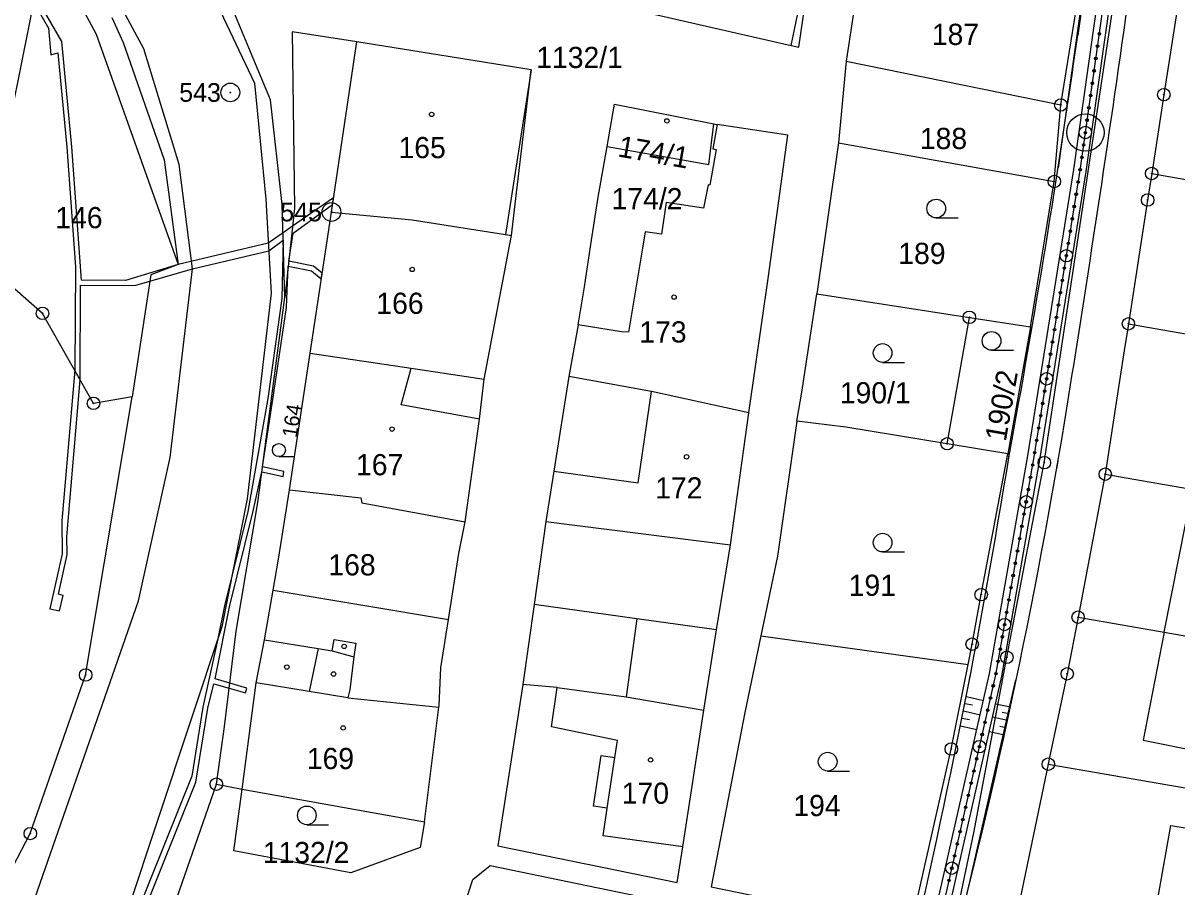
# Model space of a CAD drawing. Extents: x -548552 to -543113, y -1131925 to -1123599.
# Drawn here: x -547684.2 to -547591.7, y -1128652.9 to -1128583.6 of the extents above; entities that cross this region are included whole.
import ezdxf

# ---------------------------------------------------------------- set-up
doc = ezdxf.new("R2010")
doc.units = 0
for name, color, linetype in [('Hranice parcel', 7, 'Continuous'), ('HRANY', 7, 'Continuous'), ('Parcelní čísla', 7, 'Continuous'), ('Profile', 7, 'Continuous'), ('PROFILY NÁVRH', 7, 'Continuous'), ('STANIČENÍ', 7, 'Continuous'), ('SVAHY', 7, 'Continuous'), ('Vnitřní kresba', 7, 'Continuous'), ('Věcná břemena k části', 7, 'Continuous'), ('Značky bodu BP', 7, 'Continuous'), ('Značky budov', 7, 'Continuous'), ('Značky kultur', 7, 'Continuous')]:
    doc.layers.add(name, color=color, linetype=linetype)

msp = doc.modelspace()

# ---------------------------------------------------------------- linework, layer by layer
at = {"layer": 'Hranice parcel'}
for p, q in [((-547616.58, -1128575.827), (-547618.21, -1128586.627)), ((-547600.98, -1128590.147), (-547599.23, -1128579.187)), ((-547659.51, -1128598.737), (-547657.47, -1128585.087)), ((-547618.21, -1128586.627), (-547618.82, -1128593.177)), ((-547618.21, -1128586.627), (-547600.98, -1128590.147)), ((-547601.51, -1128596.287), (-547600.98, -1128590.147)), ((-547628.82, -1128591.677), (-547628.55, -1128591.717)), ((-547618.82, -1128593.177), (-547620.55, -1128605.297)), ((-547618.82, -1128593.177), (-547601.51, -1128596.287)), ((-547593.69, -1128595.647), (-547559.52, -1128601.647)), ((-547603.43, -1128607.937), (-547601.51, -1128596.287)), ((-547661.22, -1128610.057), (-547659.51, -1128598.737)), ((-547647.25, -1128612.137), (-547645.07, -1128600.627)), ((-547620.55, -1128605.297), (-547608.32, -1128607.187)), ((-547639.72, -1128607.777), (-547640.45, -1128611.937)), ((-547610.11, -1128617.327), (-547608.32, -1128607.187)), ((-547608.32, -1128607.187), (-547603.43, -1128607.937)), ((-547603.43, -1128607.937), (-547605.23, -1128618.127)), ((-547595.56, -1128607.707), (-547589.15, -1128608.827)), ((-547662.88, -1128621.027), (-547661.22, -1128610.057)), ((-547627.5, -1128625.427), (-547626.01, -1128614.837)), ((-547622.17, -1128615.507), (-547623.71, -1128626.337)), ((-547605.23, -1128618.127), (-547610.11, -1128617.327)), ((-547597.42, -1128619.767), (-547599.6, -1128631.237)), ((-547597.42, -1128619.767), (-547553.66, -1128627.447)), ((-547628.6, -1128632.257), (-547627.5, -1128625.427)), ((-547623.71, -1128626.337), (-547625.05, -1128632.747)), ((-547664.18, -1128629.067), (-547650.12, -1128631.437)), ((-547635.01, -1128631.367), (-547643.25, -1128630.227)), ((-547628.6, -1128632.257), (-547635.01, -1128631.367)), ((-547599.6, -1128631.237), (-547592.69, -1128632.447)), ((-547629.63, -1128638.697), (-547628.6, -1128632.257)), ((-547625.05, -1128632.747), (-547626.34, -1128638.877)), ((-547625.05, -1128632.747), (-547608.43, -1128635.047)), ((-547608.43, -1128635.047), (-547608.1, -1128633.407)), ((-547609.77, -1128641.817), (-547608.43, -1128635.047)), ((-547613.02, -1128656.157), (-547609.77, -1128641.817)), ((-547601.99, -1128643.027), (-547604.59, -1128655.407)), ((-547668.74, -1128644.637), (-547666.67, -1128645.047)), ((-547666.67, -1128645.047), (-547652.05, -1128647.657))]:
    msp.add_line(p, q, dxfattribs=at)
for points in [[(-547661.19, -1128917.697), (-547662.18, -1128906.207), (-547607.96, -1128648.527), (-547605.32, -1128634.457), (-547602.31, -1128618.847), (-547594.66, -1128568.217), (-547592.34, -1128552.167)], [(-547663.25, -1128605.597), (-547663.45, -1128598.127), (-547664.41, -1128589.737), (-547667.74, -1128581.697), (-547671.21, -1128576.367), (-547680.277, -1128566.217)], [(-547660.3, -1128565.647), (-547662.81, -1128576.717), (-547658.86, -1128577.397), (-547656.44, -1128577.837), (-547642.67, -1128580.727), (-547635.51, -1128582.457), (-547633.41, -1128582.927), (-547622.61, -1128585.367), (-547622.01, -1128585.507), (-547620.63, -1128576.167), (-547620.4, -1128574.767)], [(-547682.58, -1128577.704), (-547680.98, -1128579.637), (-547678.39, -1128584.467), (-547671.8, -1128602.947), (-547673.99, -1128603.787), (-547675.49, -1128613.557)], [(-547591.02, -1128578.357), (-547592.72, -1128589.327), (-547593.69, -1128595.647)], [(-547657.47, -1128585.087), (-547662.66, -1128584.277), (-547662.46, -1128598.427), (-547663.25, -1128605.597)], [(-547645.07, -1128600.627), (-547644.65, -1128597.187), (-547643.48, -1128587.327), (-547657.47, -1128585.087)], [(-547637.39, -1128593.487), (-547636.8, -1128590.097), (-547628.82, -1128591.677)], [(-547628.55, -1128591.717), (-547628.91, -1128593.667), (-547628.63, -1128593.717), (-547629.16, -1128596.577), (-547629.28, -1128596.557), (-547629.65, -1128598.417), (-547632.65, -1128597.967), (-547633.03, -1128600.517), (-547634.33, -1128600.317), (-547634.62, -1128602.117), (-547635.67, -1128608.387), (-547636.24, -1128608.337), (-547639.72, -1128607.777)], [(-547637.39, -1128593.487), (-547629.24, -1128594.917), (-547628.82, -1128591.677)], [(-547626.01, -1128614.837), (-547624.44, -1128603.877), (-547622.89, -1128592.577), (-547628.55, -1128591.717)], [(-547639.72, -1128607.777), (-547639.19, -1128604.727), (-547638.65, -1128600.997), (-547638.1, -1128597.547), (-547637.39, -1128593.487)], [(-547593.69, -1128595.647), (-547594.02, -1128597.777), (-547595.56, -1128607.707)], [(-547659.51, -1128598.737), (-547653.04, -1128599.357), (-547645.55, -1128600.547), (-547645.07, -1128600.627)], [(-547675.49, -1128613.557), (-547678.6, -1128614.087), (-547682.69, -1128606.867), (-547686.27, -1128603.737)], [(-547668.74, -1128644.637), (-547668.09, -1128640.007), (-547667.14, -1128632.357), (-547665.41, -1128622.027), (-547663.25, -1128605.597)], [(-547622.17, -1128615.507), (-547621.76, -1128613.187), (-547620.55, -1128605.297)], [(-547595.56, -1128607.707), (-547595.63, -1128608.207), (-547595.89, -1128609.857), (-547597.42, -1128619.767)], [(-547661.22, -1128610.057), (-547653.11, -1128611.267), (-547647.25, -1128612.137)], [(-547648.78, -1128623.587), (-547647.63, -1128615.357), (-547647.25, -1128612.137)], [(-547640.45, -1128611.937), (-547641.67, -1128619.527), (-547642.3, -1128623.557), (-547643.25, -1128630.227)], [(-547626.01, -1128614.837), (-547633.83, -1128613.127), (-547640.45, -1128611.937)], [(-547704.47, -1128688.487), (-547683.67, -1128648.597), (-547679.23, -1128635.877), (-547675.49, -1128613.557)], [(-547610.11, -1128617.327), (-547618.23, -1128615.997), (-547622.17, -1128615.507)], [(-547608.1, -1128633.407), (-547607.38, -1128629.427), (-547605.23, -1128618.127)], [(-547664.18, -1128629.067), (-547663.75, -1128626.577), (-547662.88, -1128621.027)], [(-547662.88, -1128621.027), (-547657.14, -1128621.657), (-547657.08, -1128622.067), (-547648.78, -1128623.587)], [(-547650.12, -1128631.437), (-547649.28, -1128626.127), (-547648.78, -1128623.587)], [(-547592.69, -1128632.447), (-547590.92, -1128623.527), (-547578.37, -1128625.787), (-547579.46, -1128631.507), (-547572.44, -1128632.767), (-547572.97, -1128635.897)], [(-547666.67, -1128645.047), (-547665.54, -1128636.507), (-547664.87, -1128633.067), (-547664.18, -1128629.067)], [(-547643.25, -1128630.227), (-547644.16, -1128636.627), (-547646.17, -1128649.577), (-547631.77, -1128652.527), (-547631.3, -1128649.657), (-547629.63, -1128638.697)], [(-547652.05, -1128647.657), (-547650.88, -1128638.457), (-547650.86, -1128638.327), (-547650.73, -1128635.307), (-547650.12, -1128631.437)], [(-547599.6, -1128631.237), (-547600.47, -1128635.787), (-547601.91, -1128642.637), (-547601.99, -1128643.027)], [(-547592.69, -1128632.447), (-547580.1, -1128634.647), (-547572.97, -1128635.897)], [(-547626.34, -1128638.877), (-547629.05, -1128652.857), (-547613.02, -1128656.157)], [(-547601.99, -1128643.027), (-547572.43, -1128648.147), (-547572.36, -1128647.807)], [(-547686.82, -1128684.397), (-547682.26, -1128675.387), (-547678.48, -1128668.137), (-547674.14, -1128659.587), (-547672.78, -1128656.237), (-547668.74, -1128644.637)], [(-547652.05, -1128647.657), (-547652.39, -1128649.707), (-547657.95, -1128651.737), (-547667.35, -1128649.977), (-547666.67, -1128645.047)], [(-547579.29, -1128654.267), (-547580.08, -1128659.317), (-547583.18, -1128658.827), (-547593.79, -1128657.157), (-547592.16, -1128647.957), (-547588.56, -1128648.527), (-547588.27, -1128647.177), (-547581.52, -1128648.237), (-547582.39, -1128653.787), (-547579.29, -1128654.267)], [(-547649.99, -1128660.697), (-547649.31, -1128655.797), (-547648.16, -1128652.287), (-547646.78, -1128651.157), (-547629.44, -1128654.747)]]:
    msp.add_lwpolyline(points, dxfattribs=at)
at = {"layer": 'HRANY'}
msp.add_line((-547596.072, -1128558.919), (-547601.202, -1128595.189), dxfattribs=at)
msp.add_lwpolyline([(-547610.419, -1128663.121), (-547610.343, -1128661.654), (-547610.337, -1128661.497), (-547604.59, -1128636.265)], dxfattribs=at)
at = {"layer": 'Profile'}
msp.add_line((-547679.531, -1128562.492), (-547702.639, -1128677.775), dxfattribs=at)
msp.add_line((-547679.531, -1128562.492), (-547702.639, -1128677.775), dxfattribs=at)
at = {"layer": 'PROFILY NÁVRH'}
for p, q in [((-547595.225, -1128553.354), (-547599.627, -1128584.556)), ((-547599.938, -1128595.326), (-547594.874, -1128559.473)), ((-547598.949, -1128595.475), (-547593.884, -1128559.613)), ((-547603.623, -1128618.294), (-547599.938, -1128595.326)), ((-547602.637, -1128618.46), (-547598.949, -1128595.475)), ((-547597.643, -1128596.05), (-547597.593, -1128595.738)), ((-547606.698, -1128635.768), (-547603.623, -1128618.294)), ((-547605.717, -1128635.966), (-547602.637, -1128618.46)), ((-547612.465, -1128661.14), (-547606.698, -1128635.768)), ((-547611.489, -1128661.361), (-547605.717, -1128635.966))]:
    msp.add_line(p, q, dxfattribs=at)
for centre, radius, start, end in [((-549162.533, -1128362.403), 1582.239, 350.851662, 352.056995), ((-548380.241, -1128474.414), 788.346, 349.483476, 351.968801), ((-548066.744, -1128538.868), 472.332, 344.90957, 350.85166), ((-548174.132, -1128526.851), 576.297, 346.536074, 350.86921)]:
    msp.add_arc(centre, radius, start, end, dxfattribs=at)
at = {"layer": 'STANIČENÍ'}
for p, q in [((-547599.443, -1128595.401), (-547594.379, -1128559.543)), ((-547601.197, -1128595.16), (-547601.149, -1128594.818)), ((-547603.13, -1128618.377), (-547599.443, -1128595.401)), ((-547605.189, -1128618.595), (-547605.09, -1128618.032)), ((-547606.208, -1128635.867), (-547603.13, -1128618.377)), ((-547601.3, -1128619.344), (-547601.19, -1128618.718)), ((-547608.306, -1128636.163), (-547608.183, -1128635.623)), ((-547611.977, -1128661.251), (-547606.208, -1128635.867)), ((-547604.709, -1128636.944), (-547604.609, -1128636.503))]:
    msp.add_line(p, q, dxfattribs=at)
for centre, radius in [((-547597.896, -1128584.442), 0.1), ((-547598.036, -1128585.433), 0.1), ((-547598.175, -1128586.423), 0.1), ((-547598.315, -1128587.413), 0.1), ((-547598.455, -1128588.403), 0.1), ((-547598.595, -1128589.393), 0.1), ((-547598.735, -1128590.383), 0.1), ((-547599.014, -1128592.364), 1.5), ((-547598.875, -1128591.373), 0.1), ((-547599.014, -1128592.364), 0.5), ((-547599.014, -1128592.364), 0.1), ((-547599.154, -1128593.354), 0.1), ((-547599.294, -1128594.344), 0.1), ((-547599.434, -1128595.334), 0.1), ((-547599.591, -1128596.322), 0.1), ((-547599.75, -1128597.309), 0.1), ((-547599.908, -1128598.296), 0.1), ((-547600.066, -1128599.284), 0.1), ((-547600.225, -1128600.271), 0.1), ((-547600.383, -1128601.258), 0.1), ((-547600.542, -1128602.246), 0.5), ((-547600.542, -1128602.246), 0.1), ((-547600.7, -1128603.233), 0.1), ((-547600.859, -1128604.22), 0.1), ((-547601.017, -1128605.208), 0.1), ((-547601.175, -1128606.195), 0.1), ((-547601.334, -1128607.182), 0.1), ((-547601.492, -1128608.17), 0.1), ((-547601.651, -1128609.157), 0.1), ((-547601.809, -1128610.144), 0.1), ((-547602.126, -1128612.119), 0.5), ((-547601.968, -1128611.132), 0.1), ((-547602.126, -1128612.119), 0.1), ((-547602.284, -1128613.106), 0.1), ((-547602.443, -1128614.094), 0.1), ((-547602.601, -1128615.081), 0.1), ((-547602.76, -1128616.068), 0.1), ((-547602.918, -1128617.056), 0.1), ((-547603.077, -1128618.043), 0.1), ((-547603.245, -1128619.029), 0.1), ((-547603.418, -1128620.014), 0.1), ((-547603.591, -1128620.999), 0.1), ((-547603.765, -1128621.983), 0.5), ((-547603.765, -1128621.983), 0.1), ((-547603.938, -1128622.968), 0.1), ((-547604.111, -1128623.953), 0.1), ((-547604.285, -1128624.938), 0.1), ((-547604.458, -1128625.923), 0.1), ((-547604.631, -1128626.908), 0.1), ((-547604.805, -1128627.893), 0.1), ((-547604.978, -1128628.877), 0.1), ((-547605.151, -1128629.862), 0.1), ((-547605.324, -1128630.847), 0.1), ((-547605.498, -1128631.832), 0.5), ((-547605.498, -1128631.832), 0.1), ((-547605.671, -1128632.817), 0.1), ((-547605.844, -1128633.802), 0.1), ((-547606.018, -1128634.787), 0.1), ((-547606.191, -1128635.771), 0.1), ((-547606.408, -1128636.748), 0.1), ((-547606.63, -1128637.723), 0.1), ((-547606.851, -1128638.698), 0.1), ((-547607.073, -1128639.673), 0.1), ((-547607.516, -1128641.623), 0.5), ((-547607.294, -1128640.648), 0.1), ((-547607.516, -1128641.623), 0.1), ((-547607.738, -1128642.598), 0.1), ((-547607.959, -1128643.573), 0.1), ((-547608.181, -1128644.548), 0.1), ((-547608.403, -1128645.523), 0.1), ((-547608.624, -1128646.498), 0.1), ((-547608.846, -1128647.474), 0.1), ((-547609.067, -1128648.449), 0.1), ((-547609.289, -1128649.424), 0.1), ((-547609.511, -1128650.399), 0.1), ((-547609.732, -1128651.374), 0.5), ((-547609.732, -1128651.374), 0.1), ((-547609.954, -1128652.349), 0.1)]:
    msp.add_circle(centre, radius, dxfattribs=at)
at = {"layer": 'SVAHY'}
for p, q in [((-547608.561, -1128637.604), (-547607.186, -1128637.917)), ((-547608.059, -1128638.309), (-547608.692, -1128638.185)), ((-547606.23, -1128638.182), (-547605.027, -1128638.442)), ((-547608.314, -1128639.478), (-547608.924, -1128639.357)), ((-547608.79, -1128638.762), (-547607.448, -1128639.067)), ((-547606.467, -1128639.24), (-547605.257, -1128639.504)), ((-547605.684, -1128638.847), (-547605.14, -1128638.965)), ((-547609.037, -1128639.949), (-547607.717, -1128640.25)), ((-547606.708, -1128640.398), (-547605.511, -1128640.663)), ((-547605.883, -1128639.976), (-547605.384, -1128640.085))]:
    msp.add_line(p, q, dxfattribs=at)
at = {"layer": 'Vnitřní kresba'}
for p, q in [((-547622.61, -1128585.367), (-547620.4, -1128574.767)), ((-547668.93, -1128581.547), (-547665.67, -1128588.407)), ((-547674.55, -1128585.657), (-547676.38, -1128582.267)), ((-547677.14, -1128583.137), (-547676.21, -1128585.147)), ((-547676.21, -1128585.147), (-547672.92, -1128594.557)), ((-547671.72, -1128594.927), (-547674.55, -1128585.657)), ((-547643.48, -1128587.327), (-547645.55, -1128600.547)), ((-547665.67, -1128588.407), (-547664.78, -1128597.707)), ((-547672.92, -1128594.557), (-547671.8, -1128602.947)), ((-547670.65, -1128603.297), (-547671.72, -1128594.927)), ((-547664.78, -1128597.707), (-547664.35, -1128605.257)), ((-547672.46, -1128618.417), (-547670.65, -1128603.297)), ((-547664.35, -1128605.257), (-547666.27, -1128621.757)), ((-547653.92, -1128614.217), (-547653.11, -1128611.267)), ((-547634.9, -1128620.467), (-547633.83, -1128613.127)), ((-547647.63, -1128615.357), (-547653.92, -1128614.217)), ((-547674.98, -1128629.937), (-547672.46, -1128618.417)), ((-547641.67, -1128619.527), (-547634.9, -1128620.467)), ((-547666.27, -1128621.757), (-547668.29, -1128632.007)), ((-547642.3, -1128623.557), (-547627.5, -1128625.427)), ((-547684.24, -1128656.457), (-547674.98, -1128629.937)), ((-547668.29, -1128632.007), (-547677.17, -1128658.647)), ((-547635.01, -1128631.367), (-547635.87, -1128637.637)), ((-547659.44, -1128633.927), (-547659.3, -1128633.037)), ((-547659.3, -1128633.037), (-547657.54, -1128633.317)), ((-547592.69, -1128632.447), (-547594.38, -1128641.097)), ((-547664.87, -1128633.067), (-547660.58, -1128633.747)), ((-547660.58, -1128633.747), (-547661.29, -1128637.207)), ((-547660.58, -1128633.747), (-547659.44, -1128633.927)), ((-547659.44, -1128633.927), (-547657.71, -1128634.407)), ((-547657.54, -1128633.317), (-547657.71, -1128634.407)), ((-547657.71, -1128634.407), (-547658.04, -1128637.057)), ((-547661.29, -1128637.207), (-547665.54, -1128636.507)), ((-547641.39, -1128636.877), (-547644.16, -1128636.627)), ((-547658.2, -1128637.707), (-547661.29, -1128637.207)), ((-547658.04, -1128637.057), (-547658.2, -1128637.707)), ((-547641.85, -1128640.047), (-547641.39, -1128636.877)), ((-547641.39, -1128636.877), (-547635.87, -1128637.637)), ((-547635.87, -1128637.637), (-547629.63, -1128638.697)), ((-547658.2, -1128637.707), (-547650.88, -1128638.457)), ((-547636.56, -1128641.127), (-547641.85, -1128640.047)), ((-547636.77, -1128642.507), (-547636.56, -1128641.127)), ((-547594.38, -1128641.097), (-547581.85, -1128643.637)), ((-547638.47, -1128646.397), (-547637.86, -1128642.347)), ((-547637.86, -1128642.347), (-547636.77, -1128642.507)), ((-547637.38, -1128646.567), (-547636.77, -1128642.507)), ((-547637.38, -1128646.567), (-547638.47, -1128646.397)), ((-547637.71, -1128648.767), (-547637.38, -1128646.567)), ((-547631.3, -1128649.657), (-547637.71, -1128648.767))]:
    msp.add_line(p, q, dxfattribs=at)
at = {"layer": 'Věcná břemena k části'}
for points in [[(-547683.421, -1128581.901), (-547682.21, -1128583.997), (-547682.03, -1128586.117), (-547681.46, -1128585.957), (-547680.74, -1128593.537), (-547680.04, -1128603.147), (-547680.11, -1128611.427), (-547681.14, -1128623.497), (-547681.11, -1128626.167), (-547682.09, -1128630.557), (-547681.34, -1128630.737), (-547681.03, -1128629.487), (-547681.42, -1128629.387), (-547680.71, -1128626.207), (-547680.73, -1128624.787), (-547679.67, -1128612.197), (-547679.64, -1128604.597), (-547675.29, -1128604.637), (-547674.07, -1128604.277), (-547670.65, -1128603.297), (-547664.54, -1128601.857), (-547663.37, -1128601.007), (-547663.48, -1128605.667), (-547664.6, -1128613.707), (-547666.22, -1128622.767), (-547668.09, -1128630.317), (-547668.61, -1128632.967), (-547669.82, -1128638.447), (-547670.71, -1128643.997), (-547678.75, -1128664.027)], [(-547676.21, -1128658.997), (-547670.39, -1128644.467), (-547669.42, -1128638.527), (-547668.94, -1128636.587), (-547667.71, -1128636.937), (-547666.39, -1128637.307), (-547666.29, -1128636.927), (-547667.66, -1128636.537), (-547668.85, -1128636.197), (-547667.69, -1128630.397), (-547665.82, -1128622.847), (-547665.09, -1128619.577), (-547663.39, -1128619.947), (-547663.34, -1128619.547), (-547665.04, -1128619.187), (-547664.2, -1128613.767), (-547663.11, -1128606.387), (-547662.97, -1128603.087), (-547661.12, -1128603.457), (-547660.32, -1128604.097), (-547660.25, -1128603.647), (-547660.94, -1128603.077), (-547662.93, -1128602.687), (-547662.57, -1128600.427), (-547659.42, -1128598.147), (-547659.34, -1128597.587), (-547662.62, -1128599.867), (-547663.39, -1128600.397), (-547664.58, -1128601.227), (-547671.8, -1128602.947), (-547676.02, -1128604.227), (-547679.56, -1128604.197), (-547680.34, -1128593.497), (-547681.14, -1128585.047), (-547683.298, -1128581.285)]]:
    msp.add_lwpolyline(points, dxfattribs=at)
at = {"layer": 'Značky bodu BP'}
for centre, radius in [((-547667.62, -1128589.147), 0.75), ((-547667.62, -1128589.147), 0.03), ((-547592.72, -1128589.327), 0.5), ((-547592.72, -1128589.327), 0.0303), ((-547600.98, -1128590.147), 0.5), ((-547600.98, -1128590.147), 0.0303), ((-547601.51, -1128596.287), 0.5), ((-547593.69, -1128595.647), 0.5), ((-547593.69, -1128595.647), 0.0303), ((-547601.51, -1128596.287), 0.0303), ((-547594.02, -1128597.777), 0.5), ((-547594.02, -1128597.777), 0.0303), ((-547659.51, -1128598.737), 0.75), ((-547659.51, -1128598.737), 0.03), ((-547682.69, -1128606.867), 0.5), ((-547682.69, -1128606.867), 0.0303), ((-547608.32, -1128607.187), 0.5), ((-547608.32, -1128607.187), 0.0303), ((-547595.56, -1128607.707), 0.5), ((-547595.56, -1128607.707), 0.0303), ((-547678.6, -1128614.087), 0.5), ((-547678.6, -1128614.087), 0.0303), ((-547610.11, -1128617.327), 0.5), ((-547610.11, -1128617.327), 0.0303), ((-547602.31, -1128618.847), 0.5), ((-547602.31, -1128618.847), 0.0303), ((-547597.42, -1128619.767), 0.5), ((-547597.42, -1128619.767), 0.0303), ((-547607.38, -1128629.427), 0.5), ((-547607.38, -1128629.427), 0.0303), ((-547599.6, -1128631.237), 0.5), ((-547599.6, -1128631.237), 0.0303), ((-547608.1, -1128633.407), 0.5), ((-547608.1, -1128633.407), 0.0303), ((-547605.32, -1128634.457), 0.5), ((-547605.32, -1128634.457), 0.0303), ((-547679.23, -1128635.877), 0.5), ((-547600.47, -1128635.787), 0.5), ((-547600.47, -1128635.787), 0.0303), ((-547679.23, -1128635.877), 0.0303), ((-547609.77, -1128641.817), 0.5), ((-547609.77, -1128641.817), 0.0303), ((-547601.99, -1128643.027), 0.5), ((-547601.99, -1128643.027), 0.0303), ((-547668.74, -1128644.637), 0.5), ((-547668.74, -1128644.637), 0.0303), ((-547683.67, -1128648.597), 0.5), ((-547683.67, -1128648.597), 0.0303)]:
    msp.add_circle(centre, radius, dxfattribs=at)
at = {"layer": 'Značky budov'}
for centre in [(-547651.466, -1128590.906), (-547632.586, -1128591.426), (-547653.026, -1128603.346), (-547632.016, -1128605.566), (-547654.646, -1128616.146), (-547631.016, -1128618.376), (-547658.486, -1128633.586), (-547663.086, -1128635.236), (-547659.336, -1128635.796), (-547658.566, -1128640.126), (-547633.896, -1128642.686)]:
    msp.add_circle(centre, 0.175, dxfattribs=at)
at = {"layer": 'Značky kultur'}
for p, q in [((-547610.983, -1128599.207), (-547609.233, -1128599.207)), ((-547606.543, -1128609.827), (-547604.793, -1128609.827)), ((-547615.283, -1128610.797), (-547613.533, -1128610.797)), ((-547663.725, -1128618.357), (-547662.5, -1128618.357)), ((-547615.283, -1128626.007), (-547613.533, -1128626.007)), ((-547619.693, -1128643.577), (-547617.943, -1128643.577)), ((-547661.483, -1128647.887), (-547659.733, -1128647.887))]:
    msp.add_line(p, q, dxfattribs=at)
for centre, radius in [((-547610.982, -1128598.457), 0.75), ((-547606.542, -1128609.077), 0.75), ((-547615.282, -1128610.047), 0.75), ((-547663.725, -1128617.832), 0.525), ((-547615.282, -1128625.257), 0.75), ((-547619.692, -1128642.827), 0.75), ((-547661.482, -1128647.137), 0.75)]:
    msp.add_circle(centre, radius, dxfattribs=at)

# ---------------------------------------------------------------- texts
at = {"layer": 'Parcelní čísla'}
for s, p in [('187', (-547611.335, -1128585.337)), ('1132/1', (-547643.077, -1128587.187)), ('188', (-547612.295, -1128593.687)), ('165', (-547654.125, -1128594.417)), ('174/2', (-547637.03, -1128598.517)), ('146', (-547681.665, -1128600.037)), ('189', (-547614.025, -1128602.907)), ('166', (-547655.905, -1128606.907)), ('173', (-547634.805, -1128609.207)), ('190/1', (-547618.718, -1128614.087)), ('167', (-547657.535, -1128619.857)), ('172', (-547633.535, -1128621.717)), ('168', (-547659.755, -1128627.887)), ('191', (-547618.005, -1128629.527)), ('169', (-547661.485, -1128643.427)), ('170', (-547636.215, -1128646.207)), ('194', (-547622.445, -1128647.197)), ('1132/2', (-547665.017, -1128650.967))]:
    msp.add_text(s, height=1.7, dxfattribs=at).set_placement(p)
for s, height, rotation, p in [('174/1', 1.7, 350, (-547636.596, -1128594.271)), ('190/2', 1.7, 80, (-547605.405, -1128617.203)), ('164', 1.2, 81, (-547662.294, -1128616.891))]:
    msp.add_text(s, height=height, rotation=rotation, dxfattribs=at).set_placement(p)
at = {"layer": 'Značky bodu BP'}
for s, p in [('543', (-547671.723, -1128589.897)), ('545', (-547663.613, -1128599.487))]:
    msp.add_text(s, height=1.5, dxfattribs=at).set_placement(p)

doc.saveas('drawing.dxf')
